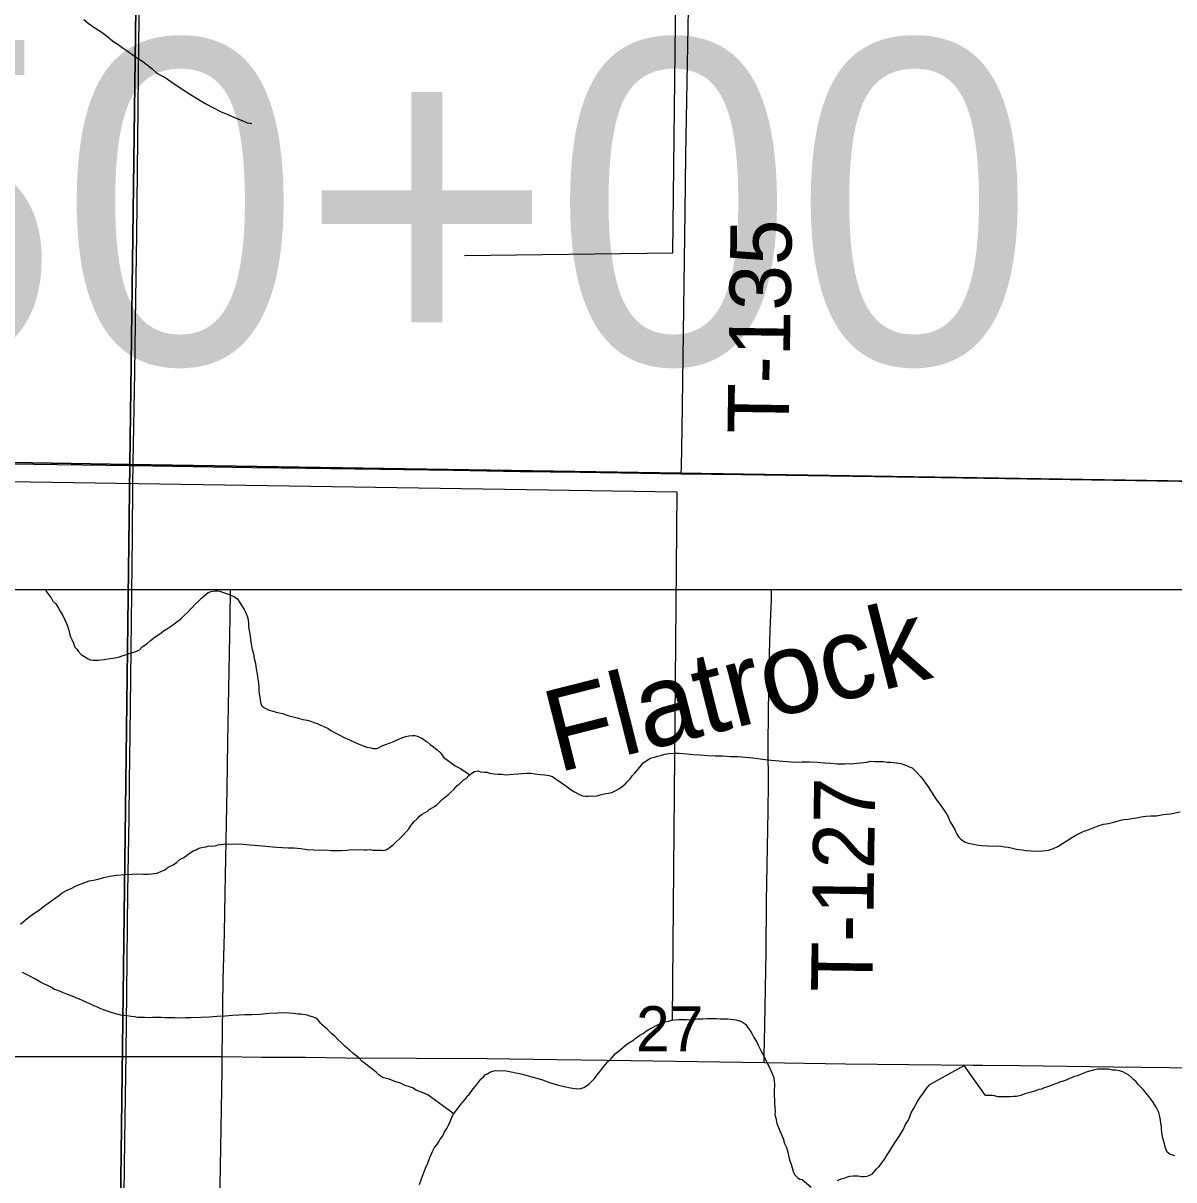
# Model space of a CAD drawing. Extents: x 2.4 to 73.1, y 4.5 to 25.6.
# Drawn here: x 44.474 to 45.008, y 19.268 to 19.804 of the extents above; entities that cross this region are included whole.
import ezdxf

# ---------------------------------------------------------------- set-up
doc = ezdxf.new("R2010")
doc.units = 0
for name, color, linetype in [('GM_X_County_Road', 7, 'Continuous'), ('GM_X_Minor_Lake_Text', 7, 'Continuous'), ('GM_X_Minor_River', 7, 'Continuous'), ('GM_X_Section', 7, 'Continuous'), ('GM_X_Section_Text', 7, 'Continuous'), ('GM_X_State_Route', 7, 'Continuous'), ('GM_X_Township_Road', 7, 'Continuous'), ('GM_X_Township_Road_Text', 7, 'Continuous'), ('SH_Text', 7, 'Continuous')]:
    doc.layers.add(name, color=color, linetype=linetype)

msp = doc.modelspace()

# ---------------------------------------------------------------- linework, layer by layer
at = {"layer": 'GM_X_County_Road'}
for points in [[(44.52527, 19.59863), (44.52529, 19.59993), (44.52607, 19.64188), (44.52653, 19.67607), (44.527, 19.70559), (44.52785, 19.79418), (44.52835, 19.82836), (44.52874, 19.87188), (44.52901, 19.90141), (44.52963, 19.94647), (44.53026, 19.98687), (44.53113, 20.04126), (44.53137, 20.06146), (44.53191, 20.09409), (44.53239, 20.12828), (44.5331, 20.16402), (44.53354, 20.18887), (44.53386, 20.2184), (44.53435, 20.25414), (44.53478, 20.27589), (44.53515, 20.3023), (44.53554, 20.32561), (44.53572, 20.34269), (44.53587, 20.35292)], [(44.5186, 19.0949), (44.51862, 19.1011), (44.51928, 19.1244), (44.51984, 19.16636), (44.52028, 19.20677), (44.52078, 19.23629), (44.52146, 19.28602), (44.52196, 19.32642), (44.5224, 19.3544), (44.52281, 19.40102), (44.52344, 19.4352), (44.52352, 19.4523), (44.5239, 19.47405), (44.52503, 19.56574), (44.52516, 19.59061), (44.52527, 19.59863)], [(44.56658, 19.3248), (44.56701, 19.36025), (44.56761, 19.382), (44.56786, 19.40064), (44.56881, 19.44881), (44.56918, 19.47056), (44.56955, 19.49542), (44.57019, 19.52805), (44.57042, 19.54109)], [(44.56027, 18.94717), (44.56073, 18.97025), (44.56132, 18.99356), (44.56168, 19.01375), (44.56227, 19.04483), (44.56263, 19.06658), (44.56308, 19.09455), (44.56349, 19.12096), (44.56401, 19.15981), (44.56508, 19.22662), (44.56552, 19.25614), (44.56649, 19.3183), (44.56658, 19.3248)]]:
    msp.add_lwpolyline(points, dxfattribs=at)
at = {"layer": 'GM_X_Minor_River'}
for points in [[(44.67884, 19.69596), (44.77544, 19.69721), (44.77684, 19.81721)], [(44.50243, 19.80534), (44.50448, 19.80359), (44.50711, 19.80182), (44.51085, 19.79927), (44.51347, 19.79731), (44.51589, 19.79535), (44.51814, 19.79397), (44.5202, 19.79241), (44.52245, 19.79084), (44.52469, 19.78927), (44.52731, 19.7875), (44.52975, 19.78593), (44.5318, 19.78436), (44.53386, 19.7826), (44.53628, 19.78046), (44.5406, 19.77808), (44.54434, 19.77553), (44.54828, 19.77297), (44.55183, 19.77062), (44.5554, 19.76845), (44.55858, 19.76647), (44.5661, 19.76251), (44.56836, 19.7617), (44.57081, 19.7605), (44.57382, 19.75929), (44.5757, 19.75849), (44.57721, 19.75789), (44.57815, 19.75749), (44.57948, 19.75727), (44.57985, 19.75707), (44.58005, 19.75725)], [(44.77523, 19.34174), (44.77748, 19.58625), (42.99849, 19.61388)], [(44.48463, 19.54109), (44.48497, 19.54049), (44.48608, 19.53895), (44.48719, 19.5374), (44.4881, 19.53586), (44.4894, 19.5345), (44.49069, 19.53257), (44.4916, 19.53084), (44.4927, 19.52911), (44.49361, 19.52719), (44.49433, 19.52546), (44.49505, 19.52393), (44.4954, 19.5224), (44.49574, 19.52088), (44.49628, 19.51934), (44.49682, 19.518), (44.49754, 19.51628), (44.49826, 19.51455), (44.49919, 19.51358), (44.49974, 19.51262), (44.50122, 19.51107), (44.50441, 19.5091), (44.50535, 19.50869), (44.50668, 19.50847), (44.50763, 19.50845), (44.50915, 19.50842), (44.51029, 19.50858), (44.51182, 19.50874), (44.51353, 19.50908), (44.51601, 19.5094), (44.5185, 19.50992), (44.5206, 19.51063), (44.5229, 19.51134), (44.52501, 19.51205), (44.52692, 19.51258), (44.52827, 19.51331), (44.52944, 19.51461), (44.53156, 19.51608), (44.53331, 19.51756), (44.53544, 19.51922), (44.53756, 19.52069), (44.53969, 19.52216), (44.54162, 19.52345), (44.54355, 19.52473), (44.54548, 19.52621), (44.54742, 19.52769), (44.54897, 19.52917), (44.55033, 19.53047), (44.5517, 19.53196), (44.55267, 19.53289), (44.55403, 19.53437), (44.55559, 19.53586), (44.55695, 19.53716), (44.56005, 19.53975), (44.56139, 19.54028), (44.56235, 19.54045), (44.5633, 19.54062), (44.56444, 19.5406), (44.56539, 19.54039), (44.56671, 19.53998), (44.56859, 19.53936), (44.57048, 19.53856), (44.57217, 19.53776), (44.57348, 19.53697)], [(44.57348, 19.53697), (44.57679, 19.53196), (44.5777, 19.53004), (44.57841, 19.52794), (44.57874, 19.52584), (44.57871, 19.52432), (44.57886, 19.5228), (44.57921, 19.52146), (44.57955, 19.51975), (44.57971, 19.51803), (44.58004, 19.51594), (44.58036, 19.51346), (44.58107, 19.51136), (44.58141, 19.50926), (44.58192, 19.50697), (44.58225, 19.50449), (44.58276, 19.50201), (44.58309, 19.49973), (44.58342, 19.49782), (44.58358, 19.49611), (44.58354, 19.49459), (44.58369, 19.49287), (44.58404, 19.49135), (44.58437, 19.48906), (44.58453, 19.48792), (44.58508, 19.48696), (44.58639, 19.48617), (44.58827, 19.48536), (44.5896, 19.48496), (44.59148, 19.48434), (44.59451, 19.48371), (44.59696, 19.48289), (44.59942, 19.48226), (44.60188, 19.48164), (44.60395, 19.48102), (44.60585, 19.4806), (44.60755, 19.48018), (44.60905, 19.47958), (44.61057, 19.47917), (44.61207, 19.47837), (44.61358, 19.47777), (44.61564, 19.47677), (44.61714, 19.47579), (44.61883, 19.4748), (44.62071, 19.47381), (44.62278, 19.47281), (44.63068, 19.46922), (44.63351, 19.4682), (44.63559, 19.46778), (44.63653, 19.46757), (44.63805, 19.46753), (44.63901, 19.46789), (44.64075, 19.4688), (44.64266, 19.46952), (44.64439, 19.47024), (44.64611, 19.47077), (44.64765, 19.47149), (44.649, 19.47222), (44.65034, 19.47257), (44.65168, 19.47311), (44.65302, 19.47346), (44.65473, 19.47361), (44.65587, 19.47359), (44.657, 19.47318), (44.65795, 19.47278), (44.65908, 19.47237), (44.6602, 19.47159), (44.66151, 19.47061), (44.663, 19.46944), (44.6645, 19.46827), (44.66618, 19.4669), (44.66767, 19.46553), (44.66933, 19.46341), (44.67157, 19.46165), (44.67325, 19.46047), (44.67456, 19.45949), (44.67569, 19.4589), (44.67701, 19.4583), (44.68136, 19.45534)], [(44.74901, 19.44813), (44.75036, 19.44886), (44.75191, 19.44996), (44.75326, 19.45107), (44.75443, 19.45219), (44.7556, 19.45349), (44.75658, 19.4548), (44.75775, 19.4561), (44.76068, 19.45964), (44.76147, 19.46076), (44.76263, 19.4615), (44.76436, 19.4626), (44.76532, 19.46314), (44.76685, 19.46349), (44.76839, 19.46403), (44.76973, 19.46437), (44.77164, 19.4649), (44.77355, 19.46524), (44.77583, 19.46538), (44.7783, 19.46532), (44.78191, 19.46505), (44.78475, 19.4648), (44.78817, 19.46453), (44.79158, 19.46426), (44.795, 19.46419), (44.79862, 19.46411), (44.80222, 19.46383), (44.80564, 19.46376), (44.80906, 19.46349), (44.81247, 19.46322), (44.81588, 19.46277), (44.81949, 19.46231), (44.82461, 19.46181), (44.8284, 19.46153), (44.83201, 19.46126), (44.83543, 19.46138), (44.83885, 19.4613), (44.84227, 19.46122), (44.84569, 19.46096), (44.84872, 19.4607), (44.85157, 19.46044), (44.85385, 19.46039), (44.85537, 19.46036), (44.85671, 19.46052), (44.85803, 19.46049), (44.85937, 19.46065), (44.8607, 19.46081), (44.86242, 19.46096), (44.86375, 19.46112), (44.86528, 19.46127), (44.86699, 19.46162), (44.86908, 19.46157), (44.87117, 19.46152), (44.87308, 19.46148), (44.87478, 19.46125), (44.87649, 19.46121), (44.87782, 19.46099), (44.88123, 19.46054), (44.88236, 19.46013), (44.88368, 19.45972), (44.885, 19.45912), (44.88632, 19.45852), (44.88743, 19.45755), (44.88873, 19.45619), (44.8904, 19.45444), (44.89151, 19.45309), (44.89262, 19.45154), (44.89372, 19.44981), (44.89482, 19.44808), (44.89592, 19.44634), (44.89721, 19.44441), (44.89868, 19.44229), (44.90034, 19.44016), (44.90163, 19.43824), (44.90273, 19.4365), (44.904, 19.43363), (44.90528, 19.43151), (44.90619, 19.42997), (44.90655, 19.42882), (44.9071, 19.42786), (44.90802, 19.42651), (44.90894, 19.42554), (44.91063, 19.42436), (44.91233, 19.42375), (44.91403, 19.42334), (44.91611, 19.42291), (44.91857, 19.42266), (44.92123, 19.42241), (44.9237, 19.42236), (44.92579, 19.4225), (44.9275, 19.42227), (44.92921, 19.42204), (44.93091, 19.42182), (44.9328, 19.42139), (44.93469, 19.42097), (44.93716, 19.42054), (44.93924, 19.4203), (44.94152, 19.42006), (44.94418, 19.42), (44.94684, 19.42013), (44.94951, 19.42045)], [(44.57336, 19.42341), (44.57621, 19.42316), (44.57944, 19.42289), (44.58342, 19.42261), (44.59177, 19.42186), (44.59442, 19.42161), (44.59708, 19.42155), (44.59994, 19.42148), (44.60297, 19.42122), (44.606, 19.42078), (44.60904, 19.42052), (44.6117, 19.42046), (44.61474, 19.42058), (44.61702, 19.42034), (44.6193, 19.42029), (44.62177, 19.42023), (44.62424, 19.42036), (44.62634, 19.4207), (44.62862, 19.42065), (44.63053, 19.42079), (44.63223, 19.42056), (44.63375, 19.42053), (44.63528, 19.42069), (44.63641, 19.42047), (44.63774, 19.42044), (44.63907, 19.42041), (44.6404, 19.42038), (44.64154, 19.42035), (44.64288, 19.4207), (44.64462, 19.42199), (44.64578, 19.42292), (44.64714, 19.42422), (44.64889, 19.42589), (44.65045, 19.42737), (44.65181, 19.42886), (44.65299, 19.43035), (44.65416, 19.43203), (44.65553, 19.43371), (44.65689, 19.43501), (44.65806, 19.43612), (44.65922, 19.43705), (44.66038, 19.43778), (44.66153, 19.43833), (44.6625, 19.43925), (44.66385, 19.43998), (44.66501, 19.44072), (44.66598, 19.44145), (44.66753, 19.44294), (44.6685, 19.44387), (44.6716, 19.44645), (44.67257, 19.44738), (44.67393, 19.44849), (44.67471, 19.44942), (44.67549, 19.45036), (44.67646, 19.45109), (44.67743, 19.45202), (44.6784, 19.45295), (44.67956, 19.45368), (44.68092, 19.45498), (44.68228, 19.45609), (44.68344, 19.45682), (44.68515, 19.45716), (44.68629, 19.45676), (44.68799, 19.45653), (44.68932, 19.4565), (44.69045, 19.4561), (44.69254, 19.45586), (44.69424, 19.45563), (44.69614, 19.45559), (44.69785, 19.45536), (44.69975, 19.45551), (44.70166, 19.45565), (44.70356, 19.4558), (44.70566, 19.45594), (44.70775, 19.45609), (44.70965, 19.45604), (44.71155, 19.45581), (44.71401, 19.45557), (44.7161, 19.45533), (44.71799, 19.4551), (44.71969, 19.45449), (44.72082, 19.4537), (44.72194, 19.45292), (44.72325, 19.45213), (44.72437, 19.45115), (44.72568, 19.45036), (44.72699, 19.44939), (44.7283, 19.44841), (44.7298, 19.44742), (44.73187, 19.44643), (44.73356, 19.44563), (44.73507, 19.44541), (44.73602, 19.44538), (44.73736, 19.44554), (44.73888, 19.44551), (44.7404, 19.44567), (44.74174, 19.44602), (44.74365, 19.44654), (44.74556, 19.44688), (44.74709, 19.44722), (44.74901, 19.44813)], [(44.94951, 19.42045), (44.95181, 19.42116), (44.95392, 19.42206), (44.95778, 19.42463), (44.95952, 19.42573), (44.96067, 19.42646), (44.96222, 19.42738), (44.96375, 19.4281), (44.96567, 19.42901), (44.96798, 19.42991), (44.97028, 19.43081), (44.97258, 19.4317), (44.97507, 19.43241), (44.97736, 19.43273), (44.97927, 19.43326), (44.98099, 19.43379), (44.98291, 19.43432), (44.98443, 19.43466), (44.98634, 19.43481), (44.98825, 19.43515), (44.99035, 19.43548), (44.99244, 19.43581), (44.99473, 19.43614), (44.99702, 19.43628), (44.99968, 19.43641), (45.00274, 19.43691), (45.00616, 19.43721), (45.01056, 19.43825)], [(44.47309, 19.38617), (44.47542, 19.3882), (44.47755, 19.38987), (44.47967, 19.39134), (44.4818, 19.39281), (44.48373, 19.39428), (44.48914, 19.39815), (44.49069, 19.39925), (44.49243, 19.40073), (44.49474, 19.40182), (44.49647, 19.40273), (44.49859, 19.40382), (44.5007, 19.40473), (44.50281, 19.40544), (44.50492, 19.40615), (44.50682, 19.40649), (44.50912, 19.40701), (44.5116, 19.40771), (44.51447, 19.4084), (44.51752, 19.40891), (44.52171, 19.40919), (44.52476, 19.40931), (44.52742, 19.40944), (44.53008, 19.40938), (44.53217, 19.40933), (44.53389, 19.40949), (44.53522, 19.40965), (44.53636, 19.40981), (44.53848, 19.41071), (44.54001, 19.41125), (44.54156, 19.41254), (44.54387, 19.41363), (44.54541, 19.41473), (44.54696, 19.41603), (44.5485, 19.41694), (44.54966, 19.41768), (44.55082, 19.4186), (44.55198, 19.41933), (44.55314, 19.42007), (44.55448, 19.42061), (44.55544, 19.42115), (44.5564, 19.42151), (44.55793, 19.42186), (44.55908, 19.42202), (44.56022, 19.42238), (44.56155, 19.42235), (44.56327, 19.4225), (44.56461, 19.42285), (44.56613, 19.423), (44.56823, 19.42334), (44.5707, 19.42328), (44.57336, 19.42341)], [(44.67385, 19.29819), (44.66365, 19.30566), (44.66197, 19.30684), (44.65971, 19.30803), (44.65764, 19.30883), (44.65651, 19.30924), (44.65482, 19.31023), (44.65331, 19.31083), (44.65142, 19.31144), (44.64917, 19.31244), (44.64652, 19.31326), (44.64389, 19.31427), (44.64086, 19.3151), (44.63918, 19.31628), (44.63788, 19.31763), (44.63639, 19.31881), (44.6347, 19.31999), (44.63302, 19.32135), (44.63134, 19.32272), (44.62986, 19.32427), (44.62855, 19.32525), (44.62705, 19.32642), (44.62557, 19.32779), (44.62332, 19.32955), (44.62165, 19.33129), (44.61998, 19.33285), (44.61868, 19.33421), (44.61737, 19.33538), (44.61626, 19.33635), (44.61533, 19.33732), (44.61421, 19.3383), (44.61309, 19.33927), (44.61216, 19.34024), (44.61087, 19.34198), (44.60993, 19.34257), (44.6088, 19.34298), (44.60711, 19.34358), (44.60597, 19.34399), (44.60294, 19.34444), (44.6018, 19.34446), (44.59953, 19.34471), (44.59573, 19.34498), (44.59231, 19.34487), (44.58812, 19.34477), (44.58412, 19.34429), (44.58032, 19.34419), (44.57708, 19.34407), (44.57423, 19.34395), (44.57137, 19.34382), (44.56794, 19.34352), (44.56414, 19.34341), (44.56052, 19.34311), (44.55671, 19.34282), (44.55215, 19.34273), (44.54949, 19.34279), (44.54682, 19.34266), (44.54454, 19.34271), (44.54226, 19.34277), (44.54017, 19.34281), (44.53827, 19.34285), (44.53618, 19.3429), (44.53428, 19.34295), (44.53238, 19.3428), (44.53048, 19.34284), (44.52839, 19.34289), (44.52706, 19.34292), (44.52592, 19.34313), (44.52441, 19.34336), (44.52251, 19.34359), (44.52023, 19.34383), (44.51778, 19.34446), (44.51551, 19.34508), (44.51325, 19.34589), (44.51155, 19.3465), (44.51004, 19.3471), (44.50872, 19.3477), (44.50703, 19.34831), (44.5059, 19.3489), (44.50308, 19.3501), (44.5012, 19.3511), (44.49912, 19.3519), (44.49705, 19.35271), (44.49479, 19.35352), (44.49253, 19.35452), (44.49046, 19.35533), (44.48876, 19.35593), (44.48707, 19.35692), (44.48238, 19.35931), (44.47994, 19.36069), (44.47712, 19.36227), (44.47392, 19.36367)], [(44.72498, 19.31093), (44.72801, 19.31029), (44.73085, 19.30985), (44.73276, 19.30999), (44.7341, 19.31053), (44.73545, 19.31126), (44.73661, 19.31218), (44.73778, 19.3133), (44.73914, 19.3146), (44.74032, 19.31628), (44.74188, 19.31814), (44.74345, 19.3202), (44.7452, 19.32225), (44.74696, 19.32411), (44.74891, 19.32615), (44.75085, 19.32782), (44.75336, 19.32985), (44.7551, 19.33114), (44.75684, 19.33224), (44.75839, 19.33353), (44.76013, 19.33463), (44.76167, 19.33555), (44.76321, 19.33665), (44.76476, 19.33757), (44.7663, 19.33848), (44.76765, 19.33921), (44.76937, 19.33993), (44.77091, 19.34066), (44.77339, 19.34117), (44.77493, 19.34171), (44.77645, 19.34186), (44.77798, 19.34202), (44.77969, 19.34198), (44.78178, 19.34193), (44.78406, 19.34188), (44.78672, 19.3422), (44.7892, 19.34233), (44.79129, 19.34248), (44.79319, 19.34243), (44.79566, 19.34238), (44.79737, 19.34234), (44.79889, 19.34231), (44.80079, 19.34226), (44.80478, 19.34179), (44.80591, 19.34158), (44.80723, 19.34098), (44.80817, 19.34039), (44.8091, 19.3398), (44.81002, 19.33845), (44.81113, 19.33709), (44.81205, 19.33555), (44.81295, 19.33363), (44.81424, 19.33171), (44.81515, 19.32979), (44.81624, 19.32767), (44.81733, 19.32556), (44.81842, 19.32345), (44.81951, 19.32114), (44.8206, 19.31903), (44.82132, 19.3173), (44.82204, 19.31539), (44.82238, 19.31367), (44.82252, 19.31158), (44.82247, 19.30911), (44.82241, 19.30665), (44.82256, 19.30474), (44.82252, 19.30303), (44.82267, 19.30132), (44.82282, 19.29942), (44.82278, 19.2979), (44.82312, 19.29618), (44.82364, 19.2937), (44.82436, 19.29198), (44.82508, 19.29044), (44.82562, 19.28891), (44.82652, 19.2868), (44.82723, 19.28451), (44.82813, 19.28259), (44.82866, 19.28049), (44.82917, 19.2782), (44.8297, 19.27648), (44.83024, 19.27495), (44.83077, 19.27322), (44.83129, 19.27112), (44.83203, 19.26997), (44.83314, 19.2688), (44.83426, 19.26802), (44.8354, 19.2678), (44.8395, 19.26429)], [(44.65798, 19.26553), (44.65899, 19.26816), (44.65981, 19.27062), (44.66081, 19.27306), (44.66181, 19.27532), (44.66283, 19.27795), (44.66403, 19.28078), (44.66502, 19.28265), (44.666, 19.28396), (44.66679, 19.28508), (44.66759, 19.28658), (44.66876, 19.28807), (44.66956, 19.28996), (44.67074, 19.29145), (44.67154, 19.29333), (44.67234, 19.29502), (44.67295, 19.29672), (44.67374, 19.29803), (44.67453, 19.29915), (44.67531, 19.30008), (44.6761, 19.3012), (44.67688, 19.30232), (44.67786, 19.30344), (44.67942, 19.30531), (44.68002, 19.30643), (44.68098, 19.30717), (44.68158, 19.30811), (44.68294, 19.30978), (44.68373, 19.31091), (44.68451, 19.31184), (44.68549, 19.31314), (44.68647, 19.31426), (44.68764, 19.31538), (44.68861, 19.31649), (44.68957, 19.31685), (44.69054, 19.31759), (44.69245, 19.31812), (44.69341, 19.31828), (44.69474, 19.31825), (44.69645, 19.31841), (44.69816, 19.31818), (44.70573, 19.31668), (44.7078, 19.31606), (44.71007, 19.31544), (44.71234, 19.31482), (44.71498, 19.314), (44.71818, 19.31279), (44.72177, 19.31176), (44.72498, 19.31093)], [(44.85634, 19.26904), (44.85749, 19.2694), (44.85901, 19.26955), (44.86015, 19.26952), (44.86129, 19.2695), (44.86281, 19.26927), (44.86433, 19.26924), (44.86547, 19.2694), (44.86701, 19.26994), (44.86797, 19.27049), (44.86973, 19.27254), (44.87109, 19.27384), (44.87227, 19.27552), (44.87364, 19.27739), (44.87482, 19.27926), (44.87601, 19.28113), (44.87739, 19.28338), (44.87897, 19.28581), (44.88054, 19.28806), (44.88212, 19.29087), (44.88332, 19.29331), (44.8845, 19.29518), (44.8853, 19.29687), (44.88592, 19.29876), (44.88691, 19.30064), (44.8879, 19.30232), (44.88889, 19.30401), (44.89026, 19.30607), (44.89144, 19.30775), (44.89262, 19.30943), (44.8936, 19.31074), (44.89458, 19.31186), (44.91044, 19.32064)], [(44.95133, 19.3116), (44.95, 19.31103), (44.94867, 19.31066), (44.94752, 19.31028), (44.94638, 19.30971), (44.94505, 19.30953), (44.94315, 19.30877), (44.94201, 19.3084), (44.94048, 19.30802), (44.93858, 19.30746), (44.93668, 19.3067), (44.93478, 19.30633), (44.93326, 19.30633), (44.93173, 19.30614), (44.93002, 19.30615), (44.92831, 19.30615), (44.92603, 19.30616), (44.92451, 19.30655), (44.92356, 19.30674), (44.92204, 19.30674), (44.92033, 19.30675), (44.91044, 19.32064)], [(45.00811, 19.27875), (45.00583, 19.27952), (45.0045, 19.28047), (45.00413, 19.28162), (45.00356, 19.28295), (45.00318, 19.28504), (45.00262, 19.28694), (45.00224, 19.28865), (45.00205, 19.28979), (45.00187, 19.29131), (45.00187, 19.29245), (45.00168, 19.29378), (45.00149, 19.29531), (45.00112, 19.29702), (45.00074, 19.29892), (44.99941, 19.30139), (44.99828, 19.3033), (44.99714, 19.30482), (44.996, 19.30634), (44.99467, 19.30806), (44.99354, 19.30939), (44.99221, 19.31072), (44.99107, 19.31187), (44.99012, 19.31301), (44.98917, 19.31396), (44.98803, 19.31511), (44.98671, 19.31625), (44.98538, 19.31702), (44.98405, 19.31778), (44.98253, 19.31816), (44.98063, 19.31855), (44.9793, 19.31855), (44.97739, 19.31894), (44.97568, 19.31894), (44.97416, 19.31895), (44.97245, 19.31895), (44.97093, 19.31858), (44.96922, 19.3182), (44.96751, 19.31764), (44.96598, 19.31707), (44.96446, 19.3165), (44.96294, 19.31594), (44.96161, 19.31556), (44.95723, 19.31367), (44.9559, 19.3133), (44.95476, 19.31292), (44.9538, 19.31254), (44.95266, 19.31217), (44.95133, 19.3116)], [(44.85174, 19.26744), (44.85347, 19.26816), (44.85481, 19.26851), (44.85634, 19.26904)]]:
    msp.add_lwpolyline(points, dxfattribs=at)
at = {"layer": 'GM_X_Section'}
for points in [[(44.03361, 20.1068), (44.53042, 20.10376), (44.52379, 19.59907), (44.02369, 19.60768)], [(44.53042, 20.10376), (45.04195, 20.09478), (45.03435, 19.59107), (44.52379, 19.59907)], [(44.52379, 19.59907), (44.51738, 19.09589), (44.01453, 19.09983), (44.02369, 19.60768)], [(45.03435, 19.59107), (45.02451, 19.08892), (44.51738, 19.09589), (44.52379, 19.59907)]]:
    msp.add_lwpolyline(points, close=True, dxfattribs=at)
at = {"layer": 'GM_X_State_Route'}
msp.add_lwpolyline([(44.44659, 19.59971), (44.49011, 19.59908), (44.52431, 19.59866), (44.52527, 19.59863), (44.58026, 19.59775), (44.59425, 19.59752), (44.67353, 19.59644), (44.70461, 19.59596), (44.73259, 19.59554), (44.77935, 19.59485), (44.8072, 19.59444), (44.88958, 19.59323), (44.97973, 19.59187), (45.02014, 19.59122)], dxfattribs=at)
at = {"layer": 'GM_X_Township_Road'}
for points in [[(44.77935, 19.59485), (44.77941, 19.59826), (44.77968, 19.61535), (44.78108, 19.71629), (44.78144, 19.74269), (44.78283, 19.81878), (44.78332, 19.85444), (44.78346, 19.87473), (44.78368, 19.89479), (44.78459, 19.94268), (44.78497, 19.97534), (44.78556, 20.00199), (44.78578, 20.01575), (44.78589, 20.02183)], [(44.81777, 19.322), (44.81782, 19.32512), (44.81808, 19.33911), (44.81864, 19.3733), (44.8188, 19.39661), (44.81958, 19.43858), (44.81978, 19.45101), (44.81969, 19.4681), (44.81984, 19.4852), (44.82025, 19.51162), (44.82061, 19.52249), (44.82115, 19.53647), (44.82122, 19.54109)], [(44.31594, 19.32483), (44.33156, 19.32486), (44.3642, 19.32497), (44.39374, 19.32491), (44.43105, 19.32496), (44.45747, 19.3248), (44.56163, 19.32486), (44.56658, 19.3248)], [(44.56658, 19.3248), (44.58494, 19.32457), (44.60515, 19.32451), (44.6238, 19.32425), (44.68909, 19.32384), (44.72173, 19.32337), (44.75593, 19.32293), (44.81777, 19.322)], [(44.81777, 19.322), (44.85541, 19.32143), (44.91448, 19.32073), (44.91914, 19.32075), (44.93624, 19.3206), (44.97976, 19.31997), (45.01863, 19.31953), (45.03707, 19.3191), (45.0623, 19.31873), (45.06816, 19.31864)]]:
    msp.add_lwpolyline(points, dxfattribs=at)
at = {"layer": 'SH_Text'}
msp.add_lwpolyline([(45.17346, 19.54109), (43.56201, 19.54109), (43.56201, 20.16526), (45.17346, 20.16526)], close=True, dxfattribs=at)

# ---------------------------------------------------------------- texts
at = {"layer": 'GM_X_Minor_Lake_Text'}
msp.add_text('Flatrock', height=0.037899, rotation=14.1987, dxfattribs=at).set_placement((44.72197, 19.45626))
at = {"layer": 'GM_X_Section_Text'}
msp.add_text('27', height=0.020928, rotation=0, dxfattribs=at).set_placement((44.75839, 19.3272))
at = {"layer": 'GM_X_Township_Road_Text'}
for s, rotation, p in [('T-135', 89.1543, (44.82915, 19.61331)), ('T-127', 89.1573, (44.86787, 19.35456))]:
    msp.add_text(s, height=0.028409, rotation=rotation, dxfattribs=at).set_placement(p)
at = {"layer": 'SH_Text'}
msp.add_text('STA. 1350+00', height=0.1499997, rotation=360, dxfattribs=at).set_placement((43.65505, 19.64584))

doc.saveas('drawing.dxf')
